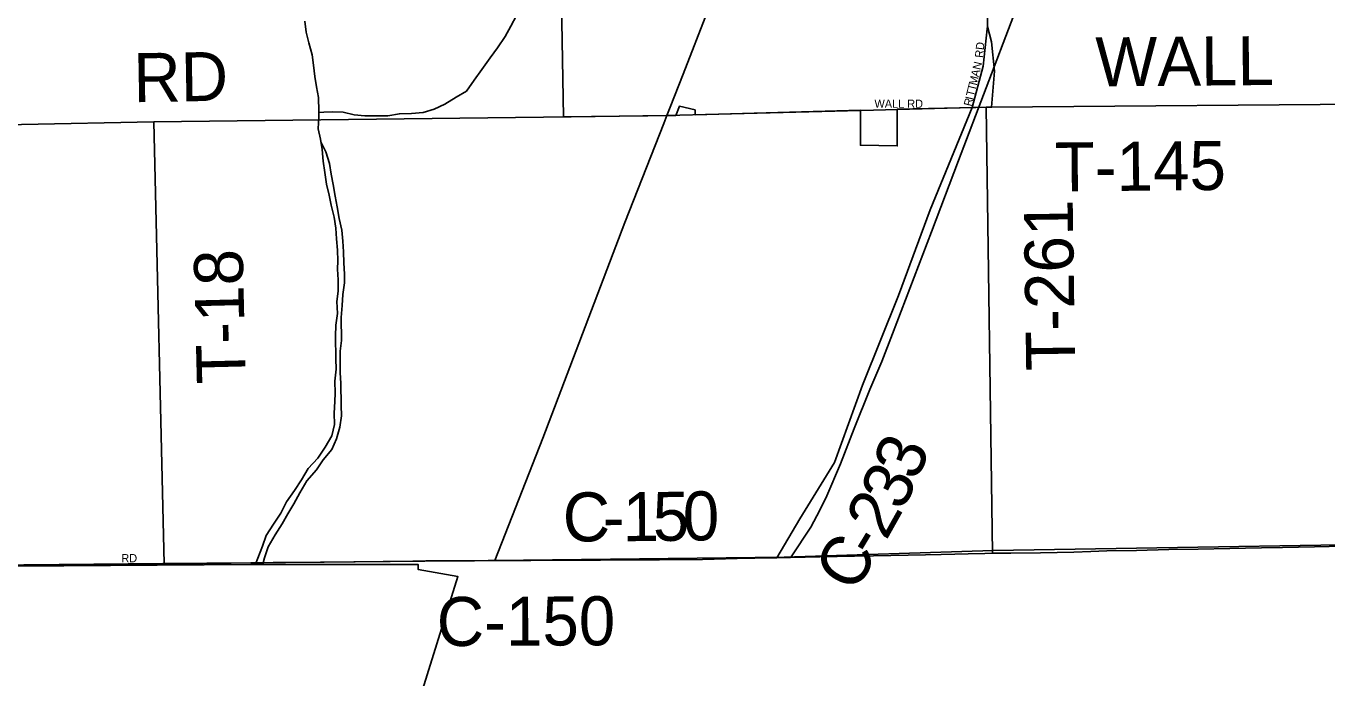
# Model space of a CAD drawing. Extents: x 1985906 to 2277390, y 930619 to 1324581.
# Drawn here: x 2170148 to 2178113, y 1088642 to 1092631 of the extents above; entities that cross this region are included whole.
import ezdxf

# ---------------------------------------------------------------- set-up
doc = ezdxf.new("R2010")
doc.units = 0
for name, color, linetype in [('GM_X_Adjacent_County', 7, 'Continuous'), ('GM_X_City_Street', 7, 'Continuous'), ('GM_X_City_Street_Text', 7, 'Continuous'), ('GM_X_Corporation', 7, 'Continuous'), ('GM_X_County', 7, 'Continuous'), ('GM_X_County_Road', 7, 'Continuous'), ('GM_X_County_Road_Text', 7, 'Continuous'), ('GM_X_Minor_River', 7, 'Continuous'), ('GM_X_Rail_Line', 7, 'Continuous'), ('GM_X_State_Route', 7, 'Continuous'), ('GM_X_Township', 7, 'Continuous'), ('GM_X_Township_Road', 7, 'Continuous'), ('GM_X_Township_Road_Text', 7, 'Continuous')]:
    doc.layers.add(name, color=color, linetype=linetype)

msp = doc.modelspace()

# ---------------------------------------------------------------- linework, layer by layer
at = {"layer": 'GM_X_Adjacent_County'}
msp.add_lwpolyline([(2152684.2, 1089315.7), (2155648.8, 1089279), (2155988.7, 1089287.4), (2157526.2, 1089289.4), (2162837.9, 1089288.9), (2163293.5, 1089288.9), (2165782.9, 1089297.2), (2167175.5, 1089313), (2169500.9, 1089327.9), (2170986.2, 1089341.5), (2171523.4, 1089346.7), (2173015.3, 1089361), (2174790.3, 1089380.5), (2176069, 1089420.9), (2179329.1, 1089474), (2181183.6, 1089495.8), (2183148.7, 1089536.8), (2185136.7, 1089579.5), (2186862.1, 1089613.7), (2187773.1, 1089614.8), (2188330.5, 1089627.4), (2190553.2, 1089640.8)], dxfattribs=at)
at = {"layer": 'GM_X_City_Street'}
for points in [[(2175941.3, 1092131.9), (2176008.7, 1092385), (2176033.2, 1092613.8)], [(2175336.5, 1092115.9), (2175556.4, 1092121.8)], [(2170133.9, 1089333.1), (2170347, 1089334.8), (2170675.5, 1089337.5), (2170921.6, 1089338.1), (2170994.3, 1089339), (2171233.8, 1089341.8), (2171574.8, 1089346.9), (2171661.2, 1089347.8), (2171973.4, 1089349.7), (2172515.7, 1089356.6), (2172596.8, 1089358.2), (2172660.2, 1089358.3)]]:
    msp.add_lwpolyline(points, dxfattribs=at)
at = {"layer": 'GM_X_Corporation'}
for points in [[(2176023.8, 1093259.3), (2176034.7, 1092627.6), (2176059.2, 1092535), (2176078.2, 1092355.2), (2176059.5, 1092134), (2175481.9, 1092122.4), (2175481.9, 1092096), (2175481.8, 1091896.9), (2175256.8, 1091900.9), (2175256.8, 1092116), (2174244.5, 1092087.4), (2174244.5, 1092117.4), (2174148.1, 1092139.5), (2174125.9, 1092083.2), (2173438.8, 1092074.8), (2173412.6, 1093588.8)], [(2167798.7, 1088354.4), (2167799, 1089297.8), (2167799, 1089308.8), (2171523.7, 1089335.3), (2172549.1, 1089335), (2172549.1, 1089305), (2172792.4, 1089262), (2172357.2, 1087868.9)]]:
    msp.add_lwpolyline(points, dxfattribs=at)
at = {"layer": 'GM_X_County'}
msp.add_lwpolyline([(2152684.2, 1089315.7), (2155648.8, 1089279), (2155988.7, 1089287.4), (2157526.2, 1089289.4), (2162837.9, 1089288.9), (2163293.5, 1089288.9), (2165782.9, 1089297.2), (2167175.5, 1089313), (2169500.9, 1089327.9), (2170986.2, 1089341.5), (2171523.4, 1089346.7), (2173015.3, 1089361), (2174790.3, 1089380.5), (2176069, 1089420.9), (2179329.1, 1089474), (2181183.6, 1089495.8), (2183148.7, 1089536.8), (2185136.7, 1089579.5), (2186862.1, 1089613.7), (2187773.1, 1089614.8), (2188330.5, 1089627.4), (2190553.2, 1089640.8)], dxfattribs=at)
at = {"layer": 'GM_X_County_Road'}
for points in [[(2176033.2, 1092613.8), (2176034.7, 1092627.6), (2176023.8, 1093259.3), (2176023.7, 1093269.6)], [(2174744.2, 1089377.4), (2174885.5, 1089615.5), (2175098.3, 1089959), (2175270.4, 1090433.7), (2175488.9, 1090982.6), (2175684.8, 1091505.6), (2175941.3, 1092131.9)], [(2174823.2, 1089378.9), (2174828.1, 1089379), (2175008.5, 1089382.9), (2175220.1, 1089386.2), (2175336.5, 1089388.8), (2175655.4, 1089395), (2175751.8, 1089397.1), (2175835, 1089399.6), (2175915.7, 1089401.3), (2176018.8, 1089403.5), (2176065.3, 1089405.1), (2176178.7, 1089405.4), (2176358.5, 1089408.1), (2176564.4, 1089411.4), (2176668.2, 1089414.8), (2176766.5, 1089418.5), (2176947.7, 1089422.1), (2177144.1, 1089426.9), (2177324.5, 1089430.1), (2177518.5, 1089434.3), (2177614.9, 1089436.8), (2177711.6, 1089437.8), (2177841.8, 1089440.4), (2178036.5, 1089444.1), (2178397.6, 1089451.3)], [(2172976.7, 1089359.4), (2173018.9, 1089359.5), (2173025, 1089359.6), (2173238.6, 1089361), (2173665.7, 1089361.6), (2174027.1, 1089364.3), (2174289.2, 1089365.6), (2174502.2, 1089371.6), (2174717.9, 1089376.8)], [(2174717.9, 1089376.8), (2174744.2, 1089377.4), (2174823.2, 1089378.9)], [(2172660.2, 1089358.3), (2172893.7, 1089359), (2172976.7, 1089359.4)]]:
    msp.add_lwpolyline(points, dxfattribs=at)
at = {"layer": 'GM_X_Minor_River'}
for points in [[(2171854.5, 1092661), (2171863.6, 1092592.9), (2171878.7, 1092528.9), (2171900, 1092455), (2171907.1, 1092390.9), (2171916.2, 1092322.8), (2171927.3, 1092258.8), (2171938.4, 1092192.7), (2171940.8, 1092109.7)], [(2171939.9, 1092102.2), (2171970.5, 1092104.3), (2172022.2, 1092105.8), (2172090.6, 1092102.9), (2172157.1, 1092087.9), (2172221.6, 1092080.9), (2172293.9, 1092082.1), (2172362.2, 1092081.2), (2172434.3, 1092094.5), (2172508.7, 1092095.7), (2172578.9, 1092100.8), (2172646.9, 1092122), (2172712.7, 1092153.2), (2172782.4, 1092194.5), (2172844.1, 1092231.6), (2172891.2, 1092298.6), (2172938.3, 1092365.6), (2172989.4, 1092436.7), (2173034.7, 1092497.6), (2173081.8, 1092566.6), (2173116.9, 1092629.4), (2173152, 1092696.2)], [(2171940.5, 1092109.1), (2171940.3, 1092074.3), (2171937.5, 1092002.1), (2171950.6, 1091938.1), (2171961.6, 1091876), (2171966.8, 1091803.9), (2171978, 1091733.8), (2171987.2, 1091663.7), (2172004.4, 1091595.8), (2172015.4, 1091533.7), (2172034.7, 1091461.8), (2172045.8, 1091393.7), (2172048.8, 1091329.6), (2172056, 1091259.4), (2172057.1, 1091193.2), (2172055.9, 1091143), (2172059, 1091076.9), (2172060.1, 1091008.6), (2172051.1, 1090944.3), (2172054.3, 1090872.1), (2172045.4, 1090799.7), (2172042.4, 1090733.4), (2172044.7, 1090595), (2172047.7, 1090530.8), (2172038.8, 1090458.4), (2172040, 1090384.2), (2172038.8, 1090334), (2172034, 1090261.6), (2172037.1, 1090191.5), (2172020.2, 1090122.9), (2171979.1, 1090054), (2171933.9, 1089987.1), (2171874.7, 1089923.9), (2171833.6, 1089853), (2171792.5, 1089788.1), (2171743.4, 1089719.1), (2171708.3, 1089650.2), (2171663.2, 1089583.3), (2171618.1, 1089512.3), (2171595, 1089447.7), (2171552.7, 1089337.8)], [(2171552.6, 1089337.6), (2171598, 1089338.2), (2171607.3, 1089377), (2171631.3, 1089444.3), (2171674.3, 1089517.2), (2171715.4, 1089584.1), (2171750.6, 1089644.9), (2171787.8, 1089707.7), (2171824.9, 1089774.6), (2171867.9, 1089847.5), (2171927.1, 1089914.7), (2171966.3, 1089975.6), (2172019.5, 1090038.6), (2172048.6, 1090105.3), (2172069.5, 1090175.9), (2172080.5, 1090246.3), (2172077.4, 1090308.5), (2172075.2, 1090444.9), (2172072.2, 1090509.1), (2172071.1, 1090575.3), (2172072.1, 1090641.6), (2172079, 1090705.9), (2172076.8, 1090846.4), (2172083.6, 1090920.7), (2172088.5, 1090989), (2172097.4, 1091059.4), (2172098.6, 1091111.6), (2172093.4, 1091181.8), (2172092.3, 1091250), (2172087.3, 1091314.1), (2172082.2, 1091382.3), (2172065, 1091452.2), (2172053.7, 1091524.3), (2172040.6, 1091590.3), (2172029.4, 1091660.4), (2172016.3, 1091724.4), (2172005.2, 1091790.4), (2171984, 1091860.3), (2171954.3, 1091917.1)], [(2171954.3, 1091917.1), (2171961.6, 1091876), (2171966.8, 1091803.9), (2171978, 1091733.8), (2171987.2, 1091663.7), (2172004.4, 1091595.8), (2172015.4, 1091533.7), (2172034.7, 1091461.8), (2172045.8, 1091393.7), (2172048.8, 1091329.6), (2172056, 1091259.4), (2172057.1, 1091193.2), (2172055.9, 1091143), (2172059, 1091076.9), (2172060.1, 1091008.6), (2172051.1, 1090944.3), (2172054.3, 1090872.1), (2172045.4, 1090799.7), (2172042.4, 1090733.4), (2172044.7, 1090595), (2172047.7, 1090530.8), (2172038.8, 1090458.4), (2172040, 1090384.2), (2172038.8, 1090334), (2172034, 1090261.6), (2172037.1, 1090191.5), (2172020.2, 1090122.9), (2171979.1, 1090054), (2171933.9, 1089987.1), (2171874.7, 1089923.9), (2171833.6, 1089853), (2171792.5, 1089788.1), (2171743.4, 1089719.1), (2171708.3, 1089650.2), (2171663.2, 1089583.3), (2171618.1, 1089512.3), (2171595, 1089447.7), (2171552.6, 1089337.6)], [(2171552.9, 1089337.6), (2171598, 1089338.2), (2171607.3, 1089377), (2171631.3, 1089444.3), (2171674.3, 1089517.2), (2171715.4, 1089584.1), (2171750.6, 1089644.9), (2171787.8, 1089707.7), (2171824.9, 1089774.6), (2171867.9, 1089847.5), (2171927.1, 1089914.7), (2171966.3, 1089975.6), (2172019.5, 1090038.6), (2172048.6, 1090105.3), (2172069.5, 1090175.9), (2172080.5, 1090246.3), (2172077.4, 1090308.5), (2172075.2, 1090444.9), (2172072.2, 1090509.1), (2172071.1, 1090575.3), (2172072.1, 1090641.6), (2172079, 1090705.9), (2172076.8, 1090846.4), (2172083.6, 1090920.7), (2172088.5, 1090989), (2172097.4, 1091059.4), (2172098.6, 1091111.6), (2172093.4, 1091181.8), (2172092.3, 1091250), (2172087.3, 1091314.1), (2172082.2, 1091382.3), (2172065, 1091452.2), (2172053.7, 1091524.3), (2172040.6, 1091590.3), (2172029.4, 1091660.4), (2172016.3, 1091724.4), (2172005.2, 1091790.4), (2171984, 1091860.3), (2171954.3, 1091917.1)]]:
    msp.add_lwpolyline(points, dxfattribs=at)
at = {"layer": 'GM_X_Rail_Line'}
msp.add_lwpolyline([(2174832.6, 1089382.4), (2174952.4, 1089564), (2175007.9, 1089668.2), (2175051, 1089755.7), (2175135, 1089952.2), (2175219.1, 1090167.5), (2175313.5, 1090406.4), (2175387.8, 1090578.7), (2175453.1, 1090747.4), (2175691.3, 1091371.1), (2175858, 1091807.9), (2176365, 1093144.1), (2176716.4, 1094071.9), (2176860.8, 1094448.3), (2176924, 1094602.5), (2176967.8, 1094693.4), (2177015.7, 1094776.1), (2177083.7, 1094874.7), (2177154.6, 1094961.5), (2177276.1, 1095081.9), (2177367.1, 1095154.6), (2177458.1, 1095220.5), (2178042.8, 1095616.4), (2178435.9, 1095883.8)], dxfattribs=at)
at = {"layer": 'GM_X_State_Route'}
for points in [[(2174092.1, 1092133.8), (2174171.6, 1092335.4), (2174470, 1093104.9), (2174646.8, 1093626.6), (2174819.2, 1094450.2), (2174896.8, 1095163.5), (2174892.5, 1095616.2), (2174875.2, 1096181.1), (2174810.6, 1096698.6), (2174647.3, 1097399.5), (2174528.2, 1097801.6), (2174282.5, 1098446.7), (2174032.5, 1099091.4), (2173838.5, 1099663.8), (2173694.6, 1100166.7)], [(2174053.2, 1092034.9), (2174071.9, 1092082.5), (2174092.1, 1092133.8)], [(2173018.9, 1089359.5), (2173311.9, 1090108.5), (2173814, 1091427.9), (2174053.2, 1092034.9)]]:
    msp.add_lwpolyline(points, dxfattribs=at)
at = {"layer": 'GM_X_Township'}
msp.add_lwpolyline([(2190553.2, 1089640.8), (2188330.5, 1089627.4), (2187773.1, 1089614.8), (2186862.1, 1089613.7), (2185136.7, 1089579.5), (2183148.7, 1089536.8), (2181183.6, 1089495.8), (2179329.1, 1089474), (2176069, 1089420.9), (2174790.3, 1089380.5), (2173015.3, 1089361), (2171523.4, 1089346.7), (2170986.2, 1089341.5), (2169500.9, 1089327.9), (2167175.5, 1089313), (2165782.9, 1089297.2), (2165762.3, 1094617.3), (2165737.7, 1097252.4), (2165747.4, 1098285.3), (2165731.3, 1102754.3), (2165719.4, 1105115.3), (2165679.9, 1110362.3), (2165650.7, 1113722.2)], dxfattribs=at)
at = {"layer": 'GM_X_Township_Road'}
for points in [[(2176045.4, 1092133.9), (2176059.5, 1092134), (2178575.2, 1092155.1), (2181197.6, 1092210.6)], [(2173486.3, 1092075.3), (2173486.3, 1092075.3), (2174071.9, 1092082.5), (2175336.5, 1092115.9)], [(2175556.4, 1092121.8), (2175941.3, 1092131.9)], [(2175941.3, 1092131.9), (2176026, 1092133.7), (2176045.4, 1092133.9)], [(2176065.3, 1089405.1), (2176026, 1092133.7)], [(2167096.6, 1091971.7), (2168358.7, 1091997), (2169307.9, 1092011), (2170931.1, 1092044.1), (2173486.3, 1092075.3)], [(2170994.3, 1089339), (2170931.1, 1092044.1)]]:
    msp.add_lwpolyline(points, dxfattribs=at)

# ---------------------------------------------------------------- texts
at = {"layer": 'GM_X_City_Street_Text'}
for s, rotation, p in [('RD', 83.99338, (2176006.9, 1092434.4)), ('N', 77.00831, (2175991.3, 1092359.4)), ('M', 76.2244, (2175968.1, 1092264.6)), ('A', 76.22674, (2175980.6, 1092315.9)), ('T', 76.23541, (2175951.3, 1092196.2)), ('T', 76.23541, (2175959.7, 1092230.4)), ('WALL RD', 0.00001, (2175342.8, 1092130.4)), ('R', 76.24643, (2175936.7, 1092136.4)), ('I', 76.22881, (2175946.1, 1092174.9)), ('RD', 0.00001, (2170731.6, 1089349.6))]:
    msp.add_text(s, height=50, rotation=rotation, dxfattribs=at).set_placement(p)
at = {"layer": 'GM_X_County_Road_Text'}
for s, rotation, p in [('3', 67.61319, (2175602, 1089840.3)), ('3', 64.15494, (2175513.4, 1089656)), ('C', 0.27109, (2173434.8, 1089476.4)), ('1', 0.38324, (2173802.1, 1089478.1)), ('5', 0.65349, (2173987, 1089479.4)), ('0', 0.86208, (2174171.5, 1089481.5)), ('2', 60.69669, (2175413.8, 1089477.3)), ('-', 0.2779, (2173679.4, 1089477.5)), ('-', 58.96756, (2175345.3, 1089363.2)), ('C', 58.96756, (2175218.3, 1089152)), ('C-150', 0.274, (2172663.6, 1088836.6))]:
    msp.add_text(s, height=300, rotation=rotation, dxfattribs=at).set_placement(p)
at = {"layer": 'GM_X_Township_Road_Text'}
for s, rotation, p in [('WALL', 0.47612, (2176697, 1092261)), ('RD', 0.99025, (2170807.8, 1092164.2)), ('T-145', 0.5614, (2176447.9, 1091617.9)), ('T-261', 90.84208, (2176571.9, 1090522.6)), ('T-18', 91.41498, (2171494.2, 1090444.2))]:
    msp.add_text(s, height=300, rotation=rotation, dxfattribs=at).set_placement(p)

doc.saveas('drawing.dxf')
